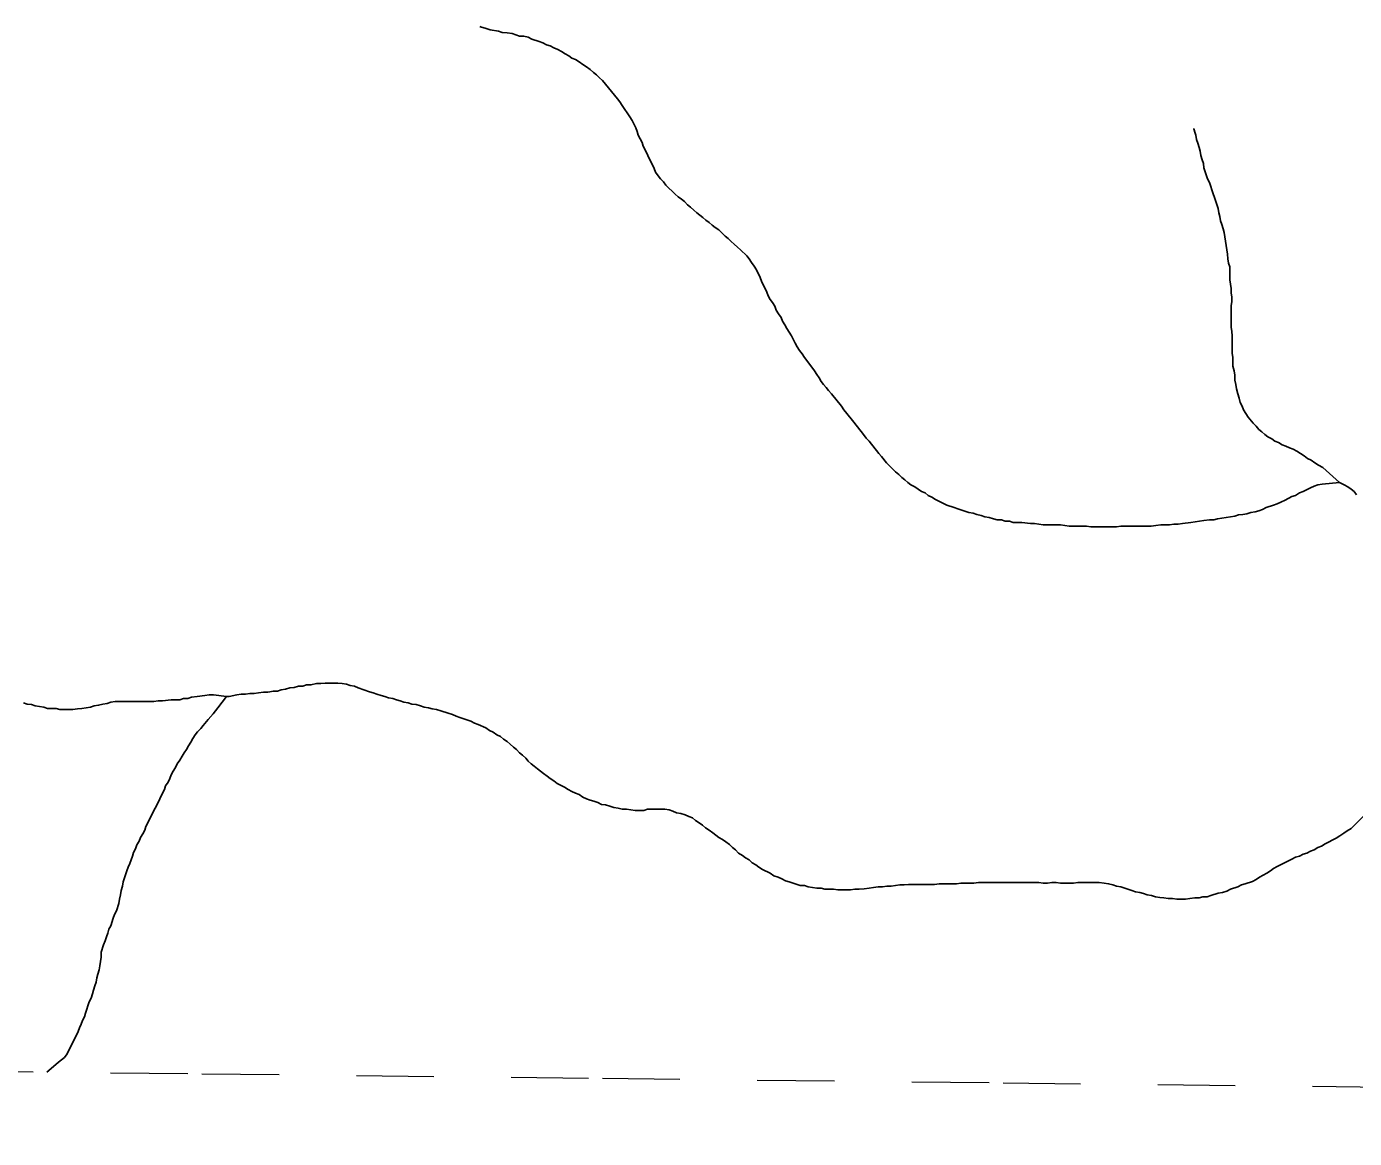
# Model space of a CAD drawing. Extents: x 652.3 to 678, y 7316.9 to 7344.9.
# Drawn here: x 659.315 to 661.032, y 7317.076 to 7318.514 of the extents above; entities that cross this region are included whole.
import ezdxf

# ---------------------------------------------------------------- set-up
doc = ezdxf.new("R2010")
doc.units = 0
doc.header["$LTSCALE"] = 0.032
doc.linetypes.add('SHORT_DASHED', pattern=[2.7, 1.5, -1.2])
doc.layers.add('53', color=7, linetype='SHORT_DASHED', lineweight=13)
doc.layers.add('7', color=7, linetype='Continuous', lineweight=25)

msp = doc.modelspace()

# ---------------------------------------------------------------- linework, layer by layer
at = {"layer": '53'}
msp.add_lwpolyline([(657.4691, 7317.1832), (657.9871, 7317.1774), (658.5052, 7317.1717), (659.0233, 7317.1658), (659.5414, 7317.16), (660.0594, 7317.1542), (660.5775, 7317.1483), (661.0956, 7317.1424), (661.6137, 7317.1365), (662.1318, 7317.1306), (662.6498, 7317.1247), (663.1679, 7317.1187), (663.686, 7317.1127), (664.2041, 7317.1067), (664.7222, 7317.1007), (665.2403, 7317.0947), (665.7584, 7317.0886), (666.2765, 7317.0825), (666.7945, 7317.0764)], dxfattribs=at)
at = {"layer": '7'}
msp.add_line((659.356, 7317.1746), (659.3413, 7317.1622), dxfattribs=at)
for points in [[(659.901, 7318.5135), (659.9017, 7318.5133), (659.9093, 7318.5108), (659.9141, 7318.5092), (659.9252, 7318.5076), (659.93, 7318.506), (659.9363, 7318.5052), (659.9427, 7318.5044), (659.9475, 7318.5028), (659.9522, 7318.5012), (659.9578, 7318.5012), (659.9634, 7318.4996), (659.9682, 7318.4972), (659.9777, 7318.4941), (659.9825, 7318.4925), (659.9873, 7318.4901), (659.992, 7318.4885), (659.9968, 7318.4861), (660.0016, 7318.4837), (660.0064, 7318.4813), (660.0111, 7318.4781), (660.0159, 7318.4758), (660.0199, 7318.4726), (660.0247, 7318.471), (660.0294, 7318.4678), (660.0342, 7318.4646), (660.039, 7318.4614), (660.0437, 7318.4582), (660.0477, 7318.4543), (660.0517, 7318.4511), (660.0557, 7318.4471), (660.0597, 7318.4439), (660.0788, 7318.4201), (660.0819, 7318.4161), (660.0851, 7318.4113), (660.0947, 7318.397), (660.0979, 7318.3922), (660.1026, 7318.3827), (660.1042, 7318.3779), (660.1058, 7318.3731), (660.1106, 7318.3636), (660.1122, 7318.3588), (660.1146, 7318.354), (660.1217, 7318.3397), (660.1241, 7318.3349), (660.1265, 7318.3301), (660.1281, 7318.3254), (660.1313, 7318.3206), (660.1345, 7318.3166), (660.1384, 7318.3126), (660.1416, 7318.3087), (660.1536, 7318.2967), (660.1575, 7318.2935), (660.1615, 7318.2904), (660.1655, 7318.2872), (660.1695, 7318.2832), (660.1734, 7318.28), (660.1774, 7318.276), (660.1814, 7318.2729), (660.1854, 7318.2697), (660.1894, 7318.2665), (660.1933, 7318.2633), (660.1973, 7318.2601), (660.2013, 7318.2569), (660.2053, 7318.2538), (660.21, 7318.2506), (660.218, 7318.2426), (660.222, 7318.2394), (660.226, 7318.2355), (660.2299, 7318.2323), (660.2339, 7318.2283), (660.2379, 7318.2251), (660.2459, 7318.2172), (660.249, 7318.2132), (660.2522, 7318.2084), (660.2554, 7318.2036), (660.2586, 7318.1989), (660.2634, 7318.1893), (660.2649, 7318.1845), (660.2721, 7318.1702), (660.2737, 7318.1654), (660.2761, 7318.1607), (660.2793, 7318.1567), (660.2825, 7318.1519), (660.284, 7318.1471), (660.2872, 7318.1424), (660.2904, 7318.1376), (660.292, 7318.1328), (660.2952, 7318.128), (660.2976, 7318.1233), (660.3008, 7318.1185), (660.3039, 7318.1137), (660.3087, 7318.1042), (660.3111, 7318.0994), (660.3143, 7318.0946), (660.3175, 7318.0906)], [(660.8238, 7318.3819), (660.8239, 7318.3815), (660.8259, 7318.3755), (660.8267, 7318.3731), (660.8275, 7318.3675), (660.8291, 7318.3628), (660.8307, 7318.3572), (660.8323, 7318.3524), (660.8331, 7318.3469), (660.8347, 7318.3413), (660.8363, 7318.3365), (660.837, 7318.3309), (660.8418, 7318.3166), (660.8442, 7318.3118), (660.849, 7318.2975), (660.8506, 7318.2927), (660.8553, 7318.2784), (660.8561, 7318.2729), (660.8577, 7318.2681), (660.8585, 7318.2625), (660.8601, 7318.2577), (660.8617, 7318.2522), (660.8633, 7318.2474), (660.8641, 7318.2418), (660.8649, 7318.2363), (660.8657, 7318.2307), (660.8665, 7318.2251), (660.8673, 7318.2195), (660.8681, 7318.2132), (660.8689, 7318.2076), (660.8705, 7318.2028), (660.8705, 7318.1861), (660.8713, 7318.1806), (660.8721, 7318.175), (660.8721, 7318.1694), (660.8729, 7318.1638), (660.8729, 7318.1583), (660.8721, 7318.1527), (660.8721, 7318.1249), (660.8729, 7318.1193), (660.8737, 7318.1137), (660.8737, 7318.0914), (660.8744, 7318.0859), (660.8744, 7318.0747), (660.876, 7318.0684), (660.8768, 7318.0628), (660.8768, 7318.0564), (660.8784, 7318.0509), (660.8792, 7318.0453), (660.8808, 7318.0389), (660.8824, 7318.0334), (660.884, 7318.0278), (660.8864, 7318.023), (660.888, 7318.0182), (660.8943, 7318.0087), (660.9007, 7318.0007), (660.9047, 7317.9968), (660.9079, 7317.9928), (660.9118, 7317.9896), (660.9158, 7317.9864), (660.9198, 7317.9832), (660.9246, 7317.9808), (660.9286, 7317.9777), (660.9333, 7317.9761), (660.9381, 7317.9729), (660.9429, 7317.9713), (660.9476, 7317.9689), (660.9524, 7317.9673), (660.9572, 7317.9649), (660.962, 7317.9617), (660.9667, 7317.9586), (660.9707, 7317.9554), (660.9755, 7317.953), (660.9803, 7317.9498), (660.985, 7317.9466), (660.9906, 7317.9434), (661.0121, 7317.9243)], [(660.3175, 7318.0906), (660.3206, 7318.0859), (660.3238, 7318.0819), (660.327, 7318.0771), (660.3302, 7318.0731), (660.3334, 7318.0684), (660.3366, 7318.0636), (660.3397, 7318.0596), (660.3421, 7318.0548), (660.3453, 7318.0509), (660.3485, 7318.0469), (660.3517, 7318.0429), (660.3557, 7318.0389), (660.3684, 7318.023), (660.3716, 7318.0182), (660.3811, 7318.0063), (660.3843, 7318.0023), (660.397, 7317.9864), (660.4002, 7317.9816), (660.4042, 7317.9777), (660.4169, 7317.9617), (660.4201, 7317.9578), (660.4265, 7317.9498), (660.4384, 7317.9379), (660.4424, 7317.9347), (660.4464, 7317.9307), (660.4503, 7317.9275), (660.4543, 7317.9243), (660.4583, 7317.9212), (660.4631, 7317.9188), (660.4678, 7317.9156), (660.4718, 7317.9124), (660.4766, 7317.9108), (660.4806, 7317.9076), (660.4854, 7317.9052), (660.4901, 7317.9021), (660.5045, 7317.8949), (660.514, 7317.8917), (660.5188, 7317.8901), (660.5331, 7317.8854), (660.5387, 7317.8846), (660.5434, 7317.883), (660.549, 7317.8814), (660.5538, 7317.8798), (660.5594, 7317.879), (660.5649, 7317.8774), (660.5697, 7317.8758), (660.5753, 7317.8758), (660.58, 7317.8742), (660.5856, 7317.8742), (660.5904, 7317.8726), (660.6015, 7317.8726), (660.6127, 7317.871), (660.6182, 7317.871), (660.6238, 7317.8702), (660.6294, 7317.8694), (660.6517, 7317.8694), (660.6572, 7317.8686), (660.6628, 7317.8678), (660.6851, 7317.8678), (660.6906, 7317.8671), (660.7241, 7317.8671), (660.7296, 7317.8678), (660.7686, 7317.8678), (660.775, 7317.8686), (660.7814, 7317.8694), (660.7925, 7317.8694), (660.7981, 7317.8702), (660.8036, 7317.8702), (660.8092, 7317.871), (660.8203, 7317.8726), (660.8259, 7317.8734), (660.8315, 7317.8742), (660.837, 7317.875), (660.8442, 7317.8758), (660.8498, 7317.8758), (660.8546, 7317.8774), (660.8657, 7317.879), (660.8713, 7317.8798), (660.8768, 7317.8806), (660.8816, 7317.8822), (660.8872, 7317.883), (660.8927, 7317.8838), (660.8975, 7317.8854), (660.9031, 7317.8861), (660.9079, 7317.8877), (660.9126, 7317.8893), (660.9174, 7317.8917), (660.927, 7317.8949), (660.9317, 7317.8965), (660.9365, 7317.8989), (660.9421, 7317.9013), (660.9508, 7317.906), (660.9556, 7317.9076), (660.9604, 7317.9108), (660.9652, 7317.9124), (660.9747, 7317.9172), (660.9795, 7317.9196), (660.9843, 7317.9212), (660.9898, 7317.922), (661.0121, 7317.9243)], [(661.0121, 7317.9243), (661.0185, 7317.9212), (661.0232, 7317.9188), (661.0272, 7317.9156), (661.0312, 7317.9124), (661.0344, 7317.9084)], [(659.3109, 7317.6395), (659.3157, 7317.6379), (659.3213, 7317.6371), (659.326, 7317.6355), (659.3316, 7317.6347), (659.3372, 7317.6339), (659.342, 7317.6323), (659.3531, 7317.6323), (659.3579, 7317.6307), (659.3746, 7317.6307), (659.3809, 7317.6315), (659.3865, 7317.6323), (659.3921, 7317.6331), (659.3976, 7317.6339), (659.4024, 7317.6355), (659.408, 7317.6363), (659.4136, 7317.6379), (659.4191, 7317.6387), (659.4239, 7317.6403), (659.4295, 7317.6411), (659.4796, 7317.6411), (659.4852, 7317.6419), (659.4907, 7317.6419), (659.5019, 7317.6435), (659.513, 7317.6435), (659.5178, 7317.6451), (659.5234, 7317.6451), (659.5281, 7317.6466), (659.5353, 7317.6474), (659.5456, 7317.649), (659.5512, 7317.6498), (659.5568, 7317.6498), (659.5735, 7317.6474)], [(659.5735, 7317.6474), (659.5767, 7317.6474), (659.587, 7317.6498), (659.5926, 7317.6506), (659.5982, 7317.6506), (659.6037, 7317.6514), (659.6093, 7317.6514), (659.6149, 7317.6522), (659.6212, 7317.653), (659.6268, 7317.653), (659.634, 7317.6546), (659.6395, 7317.6546), (659.6443, 7317.6562), (659.6499, 7317.657), (659.6555, 7317.6586), (659.661, 7317.6594), (659.6666, 7317.661), (659.6722, 7317.661), (659.6769, 7317.6626), (659.6825, 7317.6626), (659.6897, 7317.6642), (659.6952, 7317.6642), (659.7008, 7317.6649), (659.7175, 7317.6649), (659.7231, 7317.6642), (659.7287, 7317.6634), (659.7334, 7317.6618), (659.739, 7317.661), (659.7438, 7317.6586), (659.7581, 7317.6538), (659.7629, 7317.6522), (659.7676, 7317.6506), (659.7732, 7317.649), (659.778, 7317.6474), (659.7828, 7317.6459), (659.7883, 7317.6451), (659.7931, 7317.6435), (659.7979, 7317.6419), (659.8027, 7317.6403), (659.8082, 7317.6395), (659.813, 7317.6379), (659.8186, 7317.6371), (659.8241, 7317.6355), (659.8289, 7317.6339), (659.8345, 7317.6331), (659.8393, 7317.6315), (659.8448, 7317.6307), (659.8504, 7317.6291), (659.8599, 7317.626), (659.8655, 7317.6244), (659.8703, 7317.622), (659.8751, 7317.6204), (659.8894, 7317.6156), (659.8942, 7317.6132), (659.8989, 7317.6116), (659.9085, 7317.6069), (659.9133, 7317.6037), (659.918, 7317.6013), (659.9228, 7317.5981), (659.9276, 7317.5957), (659.9316, 7317.5925), (659.9363, 7317.5894), (659.9403, 7317.5862), (659.9443, 7317.5822), (659.9483, 7317.579), (659.9522, 7317.575), (659.9562, 7317.5719), (659.9602, 7317.5679), (659.9634, 7317.5639), (659.9674, 7317.5607), (659.9713, 7317.5575), (659.9753, 7317.5543), (659.9793, 7317.5512), (659.9833, 7317.548), (659.988, 7317.5448), (659.992, 7317.5416), (659.9968, 7317.5384), (660.0008, 7317.5353), (660.0103, 7317.5305)], [(659.5735, 7317.6474), (659.5624, 7317.6331), (659.556, 7317.6252), (659.5496, 7317.618), (659.5433, 7317.61), (659.5401, 7317.6061), (659.5361, 7317.6021), (659.5329, 7317.5981), (659.5297, 7317.5933), (659.5273, 7317.5886), (659.5242, 7317.5838), (659.5218, 7317.579), (659.5186, 7317.575), (659.5162, 7317.5703), (659.513, 7317.5655), (659.5098, 7317.5607), (659.5075, 7317.5559), (659.5043, 7317.5512), (659.5019, 7317.5464), (659.5003, 7317.5416), (659.4979, 7317.5368), (659.4947, 7317.5321), (659.4931, 7317.5273), (659.4907, 7317.5225), (659.4836, 7317.5082), (659.4812, 7317.5034), (659.474, 7317.4891), (659.4716, 7317.4843), (659.4693, 7317.4796), (659.4677, 7317.4748), (659.4653, 7317.47), (659.4621, 7317.4652), (659.4605, 7317.4605), (659.4573, 7317.4557), (659.4557, 7317.4509), (659.4533, 7317.4461), (659.4518, 7317.4414), (659.4486, 7317.4318), (659.4462, 7317.427), (659.4446, 7317.4223), (659.4398, 7317.4079), (659.439, 7317.4024), (659.4374, 7317.3968), (659.4366, 7317.3912), (659.435, 7317.3857), (659.4343, 7317.3801), (659.4311, 7317.3705), (659.4287, 7317.3658), (659.4271, 7317.361), (659.4239, 7317.3514), (659.4215, 7317.3467), (659.4199, 7317.3419), (659.4183, 7317.3371), (659.4167, 7317.3316), (659.4144, 7317.3268), (659.4112, 7317.3172), (659.4112, 7317.3109), (659.4104, 7317.3053), (659.4096, 7317.2997), (659.4088, 7317.2942), (659.4072, 7317.2886), (659.4056, 7317.2838), (659.4048, 7317.2782), (659.4032, 7317.2735), (659.4016, 7317.2679), (659.4, 7317.2631), (659.3984, 7317.2576), (659.3961, 7317.2528), (659.3913, 7317.2385), (659.3897, 7317.2337), (659.3873, 7317.2289), (659.3857, 7317.2241), (659.3833, 7317.2194), (659.3817, 7317.2146), (659.3746, 7317.2003), (659.3722, 7317.1955), (659.3674, 7317.1859), (659.3642, 7317.1812), (659.3563, 7317.1748), (659.356, 7317.1746)], [(660.0103, 7317.5305), (660.0151, 7317.5273), (660.0199, 7317.5249), (660.0247, 7317.5225), (660.0294, 7317.5209), (660.0342, 7317.5177), (660.039, 7317.5154), (660.0437, 7317.5138), (660.0485, 7317.5122), (660.0533, 7317.5106), (660.0581, 7317.5082), (660.0636, 7317.5074), (660.0692, 7317.5058), (660.074, 7317.5042), (660.0796, 7317.5034), (660.0851, 7317.5018), (660.0907, 7317.5018), (660.0963, 7317.501), (660.1018, 7317.5002), (660.113, 7317.5002), (660.1177, 7317.5018), (660.14, 7317.5018), (660.1456, 7317.501), (660.1504, 7317.4994), (660.1551, 7317.4971), (660.1607, 7317.4963), (660.1663, 7317.4947), (660.1711, 7317.4923), (660.1758, 7317.4907), (660.1798, 7317.4875), (660.1846, 7317.4843), (660.1886, 7317.4811), (660.1925, 7317.478), (660.1973, 7317.4748), (660.2021, 7317.4716), (660.2061, 7317.4684), (660.21, 7317.4652), (660.2148, 7317.4628), (660.2188, 7317.4597), (660.2236, 7317.4565), (660.2276, 7317.4525), (660.2315, 7317.4493), (660.2355, 7317.4453), (660.2403, 7317.4422), (660.2443, 7317.439), (660.249, 7317.4366), (660.253, 7317.4326), (660.2578, 7317.4302), (660.2618, 7317.427), (660.2665, 7317.4239), (660.2761, 7317.4191), (660.2809, 7317.4159), (660.2864, 7317.4143), (660.2912, 7317.4119), (660.296, 7317.4095), (660.3008, 7317.4079), (660.3151, 7317.4032), (660.3206, 7317.4032), (660.3254, 7317.4016), (660.331, 7317.4008), (660.3366, 7317.4), (660.3421, 7317.4), (660.3469, 7317.3984), (660.358, 7317.3984), (660.3636, 7317.3976), (660.3803, 7317.3976), (660.3859, 7317.3984), (660.3915, 7317.3984), (660.3978, 7317.3992), (660.4042, 7317.4), (660.4098, 7317.4008), (660.4161, 7317.4016), (660.4217, 7317.4016), (660.4273, 7317.4024), (660.4328, 7317.4024), (660.4384, 7317.4032), (660.444, 7317.404), (660.4495, 7317.404), (660.4551, 7317.4048), (660.4885, 7317.4048), (660.4949, 7317.4056), (660.5172, 7317.4056), (660.5228, 7317.4063), (660.5395, 7317.4063), (660.5458, 7317.4071), (660.6238, 7317.4071), (660.6294, 7317.4063), (660.6349, 7317.4063), (660.6405, 7317.4071), (660.6461, 7317.4071), (660.6517, 7317.4063), (660.6684, 7317.4063), (660.6739, 7317.4071), (660.7018, 7317.4071), (660.7081, 7317.4063), (660.7137, 7317.4056), (660.7193, 7317.404), (660.7241, 7317.4024), (660.7296, 7317.4016), (660.744, 7317.3968), (660.7487, 7317.3952)], [(660.7487, 7317.3952), (660.7543, 7317.3944), (660.7591, 7317.3928), (660.7638, 7317.3912), (660.7694, 7317.3904), (660.7742, 7317.3888), (660.7798, 7317.388), (660.7853, 7317.3873), (660.7909, 7317.3865), (660.7965, 7317.3865), (660.802, 7317.3857), (660.8132, 7317.3857), (660.8187, 7317.3865), (660.8251, 7317.3873), (660.8307, 7317.3873), (660.8355, 7317.3888), (660.841, 7317.3888), (660.8458, 7317.3904), (660.8553, 7317.3936), (660.8609, 7317.3944), (660.8665, 7317.396), (660.8713, 7317.3984), (660.8808, 7317.4016), (660.8856, 7317.404), (660.8904, 7317.4056), (660.8999, 7317.4087), (660.9047, 7317.4111), (660.9087, 7317.4143), (660.9134, 7317.4167), (660.9182, 7317.4191), (660.923, 7317.4223), (660.927, 7317.4254), (660.9317, 7317.4278), (660.9508, 7317.4374), (660.9556, 7317.4398), (660.9604, 7317.4414), (660.9652, 7317.4437), (660.9699, 7317.4453), (660.9747, 7317.4477), (660.9795, 7317.4493), (660.9843, 7317.4525), (660.989, 7317.4541), (660.9938, 7317.4573), (661.0081, 7317.4644), (661.0129, 7317.4676), (661.0177, 7317.4708), (661.0224, 7317.474), (661.0272, 7317.4772), (661.0431, 7317.4931)]]:
    msp.add_lwpolyline(points, dxfattribs=at)

doc.saveas('drawing.dxf')
